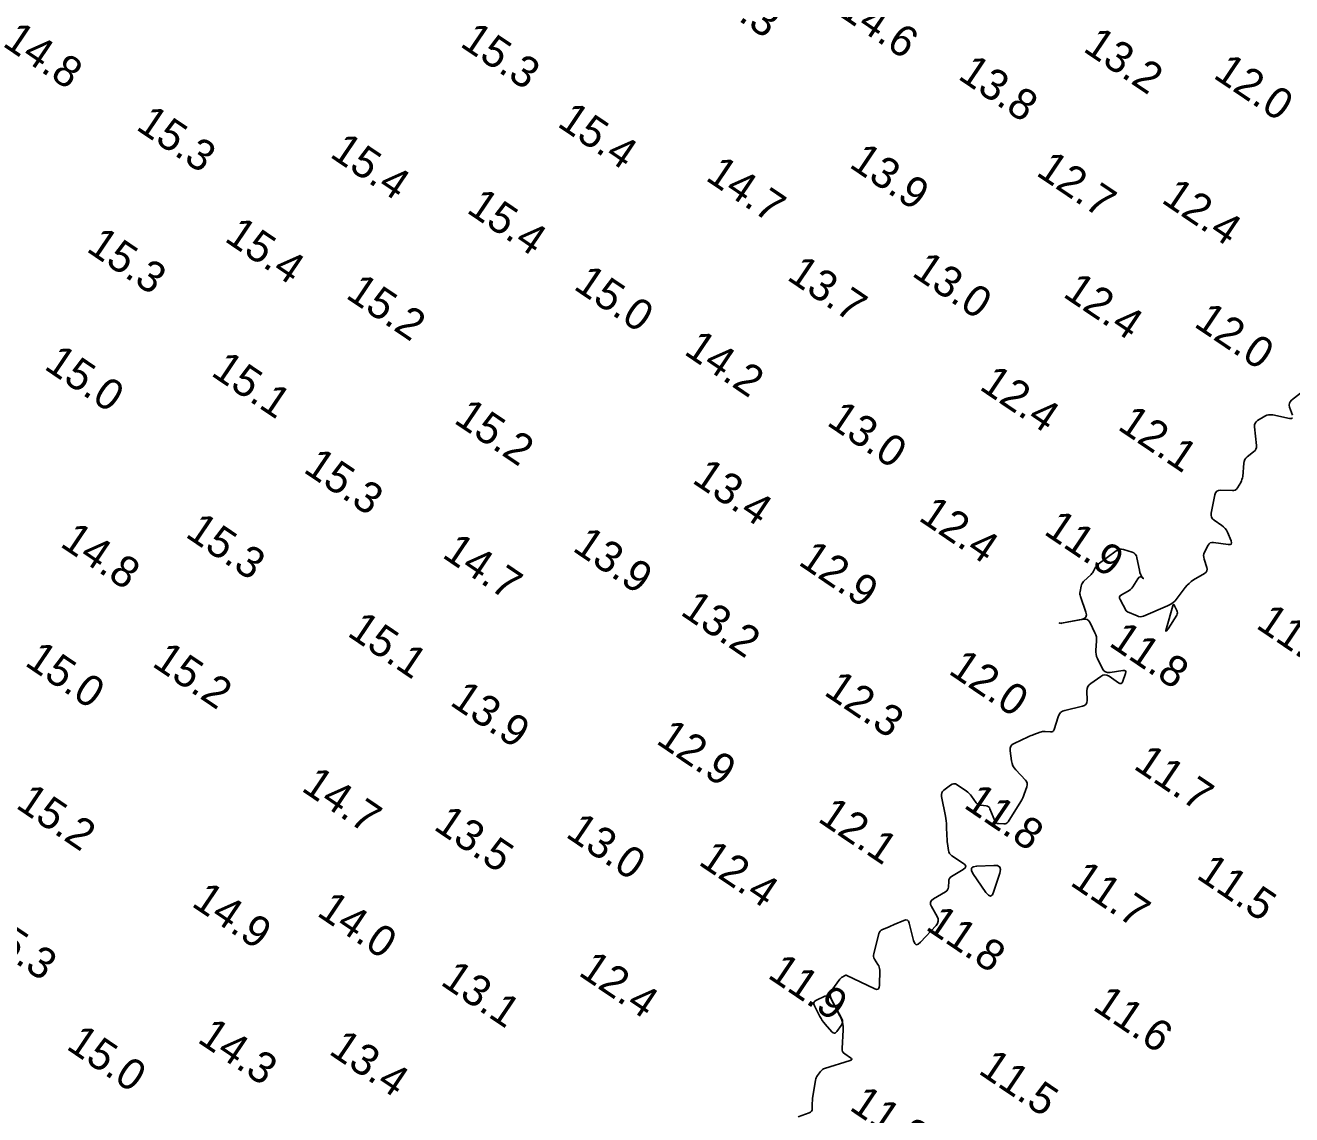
# Model space of a CAD drawing. Extents: x 815352 to 820877, y 582403 to 597439.
# Drawn here: x 815937.8 to 816142, y 583056.9 to 583232.6 of the extents above; entities that cross this region are included whole.
import ezdxf

# ---------------------------------------------------------------- set-up
doc = ezdxf.new("R2010")
doc.units = 0
doc.layers.add('V-CONT-EL12', color=7, linetype='Continuous')
doc.layers.add('V-TOPO-SOUN', color=7, linetype='Continuous')

msp = doc.modelspace()

# ---------------------------------------------------------------- linework, layer by layer
at = {"layer": 'V-CONT-EL12'}
for points in [[(816144.69, 583174.28), (816142.04, 583172.15), (816141.82, 583171.92), (816141.69, 583171.66), (816141.66, 583171.38), (816141.72, 583171.06), (816142.17, 583169.75)], [(816142.16, 583169.29), (816141.99, 583169.21), (816141.71, 583169.23), (816138.99, 583169.78), (816138.66, 583169.82), (816138.34, 583169.8), (816138.03, 583169.72), (816137.73, 583169.58), (816136.55, 583168.88), (816136.3, 583168.69), (816136.13, 583168.46), (816136.04, 583168.18), (816136.03, 583167.86), (816136.35, 583164.85), (816136.35, 583164.55), (816136.28, 583164.27), (816136.13, 583164.03), (816135.91, 583163.81), (816134.89, 583163.02), (816134.66, 583162.81), (816134.49, 583162.57), (816134.38, 583162.29), (816134.32, 583161.99), (816134.14, 583159.87), (816134.1, 583159.62), (816134.03, 583159.37), (816133.94, 583159.13), (816133.82, 583158.9), (816133.28, 583158), (816133.13, 583157.8), (816132.95, 583157.67), (816132.73, 583157.59), (816132.49, 583157.57), (816130.62, 583157.65), (816130.26, 583157.61), (816129.98, 583157.48), (816129.78, 583157.24), (816129.67, 583156.9), (816129.08, 583153.95), (816129.06, 583153.6), (816129.13, 583153.3), (816129.29, 583153.03), (816129.55, 583152.8), (816130.78, 583151.96), (816131.07, 583151.73), (816131.32, 583151.47), (816131.52, 583151.18), (816131.68, 583150.85), (816132.26, 583149.45), (816132.34, 583149.15), (816132.29, 583148.95), (816132.11, 583148.86), (816131.8, 583148.86), (816129.45, 583149.22), (816129.17, 583149.22), (816128.92, 583149.15), (816128.72, 583148.99), (816128.56, 583148.76), (816128, 583147.66), (816127.89, 583147.38), (816127.84, 583147.1), (816127.85, 583146.82), (816127.92, 583146.52), (816128.36, 583145.19), (816128.42, 583144.89), (816128.38, 583144.62), (816128.24, 583144.4), (816128, 583144.21), (816126.22, 583143.15), (816125.84, 583142.9), (816125.49, 583142.61), (816125.17, 583142.3), (816124.88, 583141.94), (816123.58, 583140.2), (816123.26, 583139.81), (816122.89, 583139.48), (816122.47, 583139.2), (816122.02, 583138.97), (816118.14, 583137.34), (816117.88, 583137.26), (816117.62, 583137.23), (816117.36, 583137.26), (816117.1, 583137.35), (816115.59, 583138), (816115.56, 583138.02), (816115.54, 583138.03), (816115.52, 583138.04), (816115.5, 583138.05), (816115.42, 583138.11), (816115.4, 583138.13), (816115.38, 583138.14), (816115.36, 583138.16), (816115.35, 583138.18), (816114.36, 583139.99), (816114.27, 583140.23), (816114.27, 583140.43), (816114.38, 583140.61), (816114.58, 583140.76), (816115.59, 583141.3), (816115.83, 583141.45), (816116.05, 583141.62), (816116.24, 583141.82), (816116.4, 583142.05), (816117.24, 583143.36), (816117.43, 583143.59), (816117.64, 583143.68), (816117.85, 583143.62), (816118.08, 583143.42), (816118.11, 583143.38), (816117.89, 583143.68), (816117.71, 583144), (816117.57, 583144.35), (816117.48, 583144.71), (816117.09, 583146.75), (816116.99, 583147.06), (816116.82, 583147.32), (816116.59, 583147.51), (816116.29, 583147.64), (816114.94, 583148.05), (816114.61, 583148.12), (816114.3, 583148.1), (816113.99, 583148.01), (816113.71, 583147.84), (816110.83, 583145.7), (816110.7, 583145.59), (816110.59, 583145.47), (816110.49, 583145.34), (816110.4, 583145.2), (816110.09, 583144.59), (816110.01, 583144.45), (816109.92, 583144.31), (816109.81, 583144.18), (816109.7, 583144.06), (816108.48, 583142.89), (816108.34, 583142.73), (816108.23, 583142.56), (816108.14, 583142.37), (816108.09, 583142.16), (816107.92, 583141.31), (816107.9, 583141.09), (816107.9, 583140.88), (816107.93, 583140.68), (816107.98, 583140.47), (816108.85, 583137.95), (816108.94, 583137.52), (816108.85, 583137.17), (816108.6, 583136.93), (816108.18, 583136.78), (816104.92, 583136.16), (816104.83, 583136.15), (816104.74, 583136.16), (816104.65, 583136.18), (816104.56, 583136.23), (816104.65, 583136.18), (816104.74, 583136.16), (816104.83, 583136.15), (816104.92, 583136.16), (816108.38, 583136.82), (816108.75, 583136.84), (816109.08, 583136.75), (816109.34, 583136.55), (816109.55, 583136.23), (816110.32, 583134.63), (816110.45, 583134.31), (816110.54, 583133.97), (816110.58, 583133.63), (816110.57, 583133.28), (816110.46, 583131.85), (816110.45, 583131.5), (816110.49, 583131.16), (816110.58, 583130.82), (816110.72, 583130.5), (816111.53, 583128.84), (816111.75, 583128.52), (816112.03, 583128.31), (816112.36, 583128.21), (816112.75, 583128.22), (816114.81, 583128.56), (816115.08, 583128.57), (816115.24, 583128.49), (816115.29, 583128.32), (816115.24, 583128.06), (816114.83, 583126.82), (816114.71, 583126.58), (816114.55, 583126.46), (816114.34, 583126.46), (816114.1, 583126.58), (816112.59, 583127.61), (816112.25, 583127.79), (816111.91, 583127.84), (816111.57, 583127.78), (816111.24, 583127.6), (816109.64, 583126.46), (816109.37, 583126.22), (816109.18, 583125.94), (816109.06, 583125.62), (816109.03, 583125.26), (816109.05, 583123.73), (816109.01, 583123.39), (816108.87, 583123.12), (816108.64, 583122.92), (816108.32, 583122.79), (816105.48, 583122.12), (816105.09, 583121.98), (816104.78, 583121.76), (816104.54, 583121.47), (816104.37, 583121.09), (816103.71, 583119.01), (816103.63, 583118.83), (816103.51, 583118.71), (816103.35, 583118.64), (816103.15, 583118.63), (816102.3, 583118.7), (816102.09, 583118.7), (816101.88, 583118.69), (816101.67, 583118.65), (816101.47, 583118.58), (816100.47, 583118.22), (816100.23, 583118.13), (816100, 583118.04), (816099.78, 583117.94), (816099.55, 583117.84), (816097.28, 583116.79), (816096.95, 583116.59), (816096.74, 583116.32), (816096.63, 583116), (816096.63, 583115.61), (816096.86, 583113.95), (816096.95, 583113.55), (816097.09, 583113.17), (816097.3, 583112.83), (816097.55, 583112.51), (816099.1, 583110.87), (816099.28, 583110.63), (816099.38, 583110.37), (816099.39, 583110.09), (816099.33, 583109.79), (816098.9, 583108.58), (816098.79, 583108.28), (816098.66, 583107.99), (816098.51, 583107.7), (816098.35, 583107.42), (816096.29, 583104.14), (816096.16, 583103.98), (816096.01, 583103.87), (816095.83, 583103.81), (816095.63, 583103.79), (816094.76, 583103.84), (816094.56, 583103.88), (816094.4, 583103.96), (816094.27, 583104.09), (816094.17, 583104.27), (816093.38, 583106.25), (816093.28, 583106.43), (816093.14, 583106.57), (816092.97, 583106.66), (816092.77, 583106.71), (816091.88, 583106.81), (816091.67, 583106.85), (816091.49, 583106.94), (816091.32, 583107.06), (816091.18, 583107.22), (816090.4, 583108.28), (816090.22, 583108.51), (816090.02, 583108.72), (816089.81, 583108.92), (816089.57, 583109.09), (816088.08, 583110.1), (816087.81, 583110.24), (816087.54, 583110.28), (816087.27, 583110.22), (816087, 583110.07), (816085.96, 583109.26), (816085.73, 583109.05), (816085.59, 583108.8), (816085.54, 583108.52), (816085.56, 583108.21), (816086.2, 583105.03), (816086.27, 583104.65), (816086.32, 583104.27), (816086.35, 583103.88), (816086.37, 583103.5), (816086.43, 583101.74), (816086.45, 583101.46), (816086.47, 583101.18), (816086.5, 583100.91), (816086.53, 583100.63), (816086.7, 583099.53), (816086.76, 583099.27), (816086.87, 583099.04), (816087.03, 583098.84), (816087.24, 583098.67), (816089.11, 583097.42), (816089.39, 583097.17), (816089.48, 583096.93), (816089.38, 583096.69), (816089.08, 583096.45), (816087.17, 583095.3), (816086.98, 583095.16), (816086.85, 583094.99), (816086.76, 583094.79), (816086.72, 583094.57), (816086.67, 583093.59), (816086.64, 583093.37), (816086.55, 583093.17), (816086.42, 583093), (816086.23, 583092.86), (816084.29, 583091.71), (816083.97, 583091.45), (816083.81, 583091.16), (816083.8, 583090.82), (816083.95, 583090.45), (816084.85, 583088.85), (816085.01, 583088.47), (816085.03, 583088.09), (816084.92, 583087.73), (816084.68, 583087.39), (816082.2, 583084.69), (816081.82, 583084.37), (816081.5, 583084.31), (816081.25, 583084.51), (816081.07, 583084.97), (816080.36, 583087.8), (816080.24, 583088.1), (816080.06, 583088.27), (816079.81, 583088.31), (816079.5, 583088.22), (816077.92, 583087.54), (816077.69, 583087.44), (816077.46, 583087.34), (816077.23, 583087.25), (816076.99, 583087.15), (816076.06, 583086.77), (816075.85, 583086.66), (816075.68, 583086.51), (816075.55, 583086.32), (816075.46, 583086.09), (816074.63, 583082.86), (816074.6, 583082.62), (816074.61, 583082.4), (816074.67, 583082.18), (816074.78, 583081.96), (816075.32, 583081.13), (816075.44, 583080.91), (816075.52, 583080.69), (816075.57, 583080.46), (816075.59, 583080.21), (816075.57, 583077.78), (816075.51, 583077.38), (816075.34, 583077.15), (816075.07, 583077.1), (816074.68, 583077.22), (816070.32, 583079.33), (816070.21, 583079.37), (816070.11, 583079.37), (816070.01, 583079.35), (816069.91, 583079.31), (816069.52, 583079.06), (816069.43, 583079), (816069.34, 583078.92), (816069.27, 583078.84), (816069.19, 583078.75), (816067.87, 583076.95), (816067.69, 583076.61), (816067.61, 583076.26), (816067.64, 583075.91), (816067.77, 583075.55), (816069.46, 583072.34), (816069.57, 583072.07), (816069.59, 583071.8), (816069.53, 583071.54), (816069.39, 583071.29), (816068.67, 583070.28), (816068.49, 583070.09), (816068.3, 583070.02), (816068.1, 583070.07), (816067.9, 583070.24), (816066.81, 583071.49), (816066.56, 583071.78), (816066.34, 583072.09), (816066.14, 583072.4), (816065.95, 583072.73), (816065.07, 583074.42), (816064.96, 583074.72), (816064.98, 583074.98), (816065.13, 583075.2), (816065.39, 583075.37), (816066.72, 583075.98), (816067.04, 583076.07), (816067.31, 583076.04), (816067.54, 583075.9), (816067.73, 583075.63), (816069.19, 583072.85), (816069.43, 583072.31), (816069.59, 583071.76), (816069.68, 583071.18), (816069.69, 583070.59), (816069.52, 583067.56), (816069.54, 583067.29), (816069.61, 583067.06), (816069.75, 583066.86), (816069.96, 583066.7), (816070.89, 583066.08), (816071.06, 583065.94), (816071.11, 583065.81), (816071.03, 583065.71), (816070.83, 583065.61), (816066.71, 583064.33), (816066.52, 583064.26), (816066.35, 583064.16), (816066.2, 583064.03), (816066.06, 583063.87), (816065.57, 583063.2), (816065.45, 583063.02), (816065.36, 583062.84), (816065.3, 583062.65), (816065.25, 583062.45), (816064.81, 583059.81), (816064.78, 583059.56), (816064.75, 583059.32), (816064.73, 583059.07), (816064.72, 583058.83), (816064.71, 583057.84), (816064.68, 583057.62), (816064.59, 583057.43), (816064.44, 583057.28), (816064.24, 583057.18), (816062.45, 583056.52)]]:
    msp.add_lwpolyline(points, dxfattribs=at)
for points in [[(816122.92, 583139.12), (816122.99, 583139.17), (816123.07, 583139.13), (816123.16, 583138.99), (816123.53, 583138.24), (816123.6, 583138.05), (816123.62, 583137.87), (816123.58, 583137.68), (816123.5, 583137.5), (816122.1, 583135.28), (816121.88, 583134.96), (816121.76, 583134.88), (816121.75, 583135.02), (816121.84, 583135.4), (816122.85, 583138.96)], [(816093.78, 583092.38), (816093.47, 583092.16), (816093.12, 583092.28), (816092.73, 583092.73), (816090.64, 583095.77), (816090.39, 583096.28), (816090.4, 583096.65), (816090.69, 583096.88), (816091.25, 583096.99), (816094.02, 583097.11), (816094.6, 583097.06), (816094.96, 583096.83), (816095.08, 583096.43), (816094.98, 583095.86), (816094.03, 583092.92)]]:
    msp.add_lwpolyline(points, close=True, dxfattribs=at)

# ---------------------------------------------------------------- texts
at = {"layer": 'V-TOPO-SOUN'}
for s, p in [('15.3 ', (816046.47, 583237.68)), ('14.6 ', (816068.75, 583234.36)), ('14.8 ', (815933.94, 583229.44)), ('15.3 ', (816007.73, 583229.38)), ('13.2 ', (816108.22, 583228.59)), ('13.8 ', (816088.04, 583224.13)), ('12.0 ', (816129.22, 583224.3)), ('15.3 ', (815955.46, 583215.96)), ('15.4 ', (816023.41, 583216.48)), ('15.4 ', (815986.73, 583211.53)), ('13.9 ', (816070.49, 583209.89)), ('14.7 ', (816047.33, 583207.79)), ('12.7 ', (816100.64, 583208.58)), ('12.4 ', (816120.85, 583204.18)), ('15.4 ', (816008.78, 583202.57)), ('15.4 ', (815969.73, 583197.95)), ('15.3 ', (815947.46, 583196.31)), ('13.7 ', (816060.45, 583191.74)), ('13.0 ', (816080.6, 583192.35)), ('15.0 ', (816026.04, 583190.21)), ('12.4 ', (816104.97, 583188.99)), ('15.2 ', (815989.29, 583188.79)), ('12.0 ', (816126.1, 583184.18)), ('14.2 ', (816043.85, 583179.7)), ('15.0 ', (815940.64, 583177.32)), ('15.1 ', (815967.56, 583176.27)), ('12.4 ', (816091.49, 583174.03)), ('15.2 ', (816006.74, 583168.62)), ('13.0 ', (816066.88, 583168.27)), ('12.1 ', (816113.79, 583167.58)), ('15.3 ', (815982.46, 583160.68)), ('13.4 ', (816045.16, 583158.97)), ('12.4 ', (816081.68, 583152.9)), ('15.3 ', (815963.43, 583150.24)), ('11.9 ', (816101.89, 583150.67)), ('14.8 ', (815943.22, 583148.7)), ('14.7 ', (816004.84, 583146.93)), ('13.9 ', (816025.87, 583147.98)), ('12.9 ', (816062.29, 583145.75)), ('13.2 ', (816043.26, 583137.68)), ('15.1 ', (815989.54, 583134.28)), ('11.7 ', (816136.1, 583135.54)), ('11.8 ', (816112.38, 583132.66)), ('15.0 ', (815937.52, 583129.49)), ('15.2 ', (815958.05, 583129.38)), ('12.0 ', (816086.5, 583128.17)), ('12.3 ', (816066.42, 583124.75)), ('13.9 ', (816006.09, 583123.11)), ('12.9 ', (816039.35, 583116.91)), ('11.7 ', (816116.35, 583112.84)), ('14.7 ', (815982.14, 583109.26)), ('15.2 ', (815936.07, 583106.51)), ('11.8 ', (816088.96, 583106.54)), ('12.1 ', (816065.43, 583104.32)), ('13.5 ', (816003.46, 583103.03)), ('13.0 ', (816024.76, 583101.83)), ('12.4 ', (816046.18, 583097.36)), ('11.5 ', (816126.49, 583095.16)), ('11.7 ', (816106.12, 583094.04)), ('14.9 ', (815964.42, 583090.66)), ('14.0 ', (815984.63, 583089.13)), ('11.8 ', (816082.82, 583086.89)), ('15.3 ', (815929.81, 583085.61)), ('12.4 ', (816026.82, 583079.51)), ('11.9 ', (816057.33, 583079.11)), ('13.1 ', (816004.57, 583077.98)), ('11.6 ', (816109.76, 583073.96)), ('14.3 ', (815965.37, 583068.71)), ('15.0 ', (815944.21, 583067.61)), ('13.4 ', (815986.56, 583066.81)), ('11.5 ', (816091.32, 583063.66)), ('11.8 ', (816070.52, 583057.79))]:
    msp.add_text(s, height=5, rotation=326, dxfattribs=at).set_placement(p)

doc.saveas('drawing.dxf')
